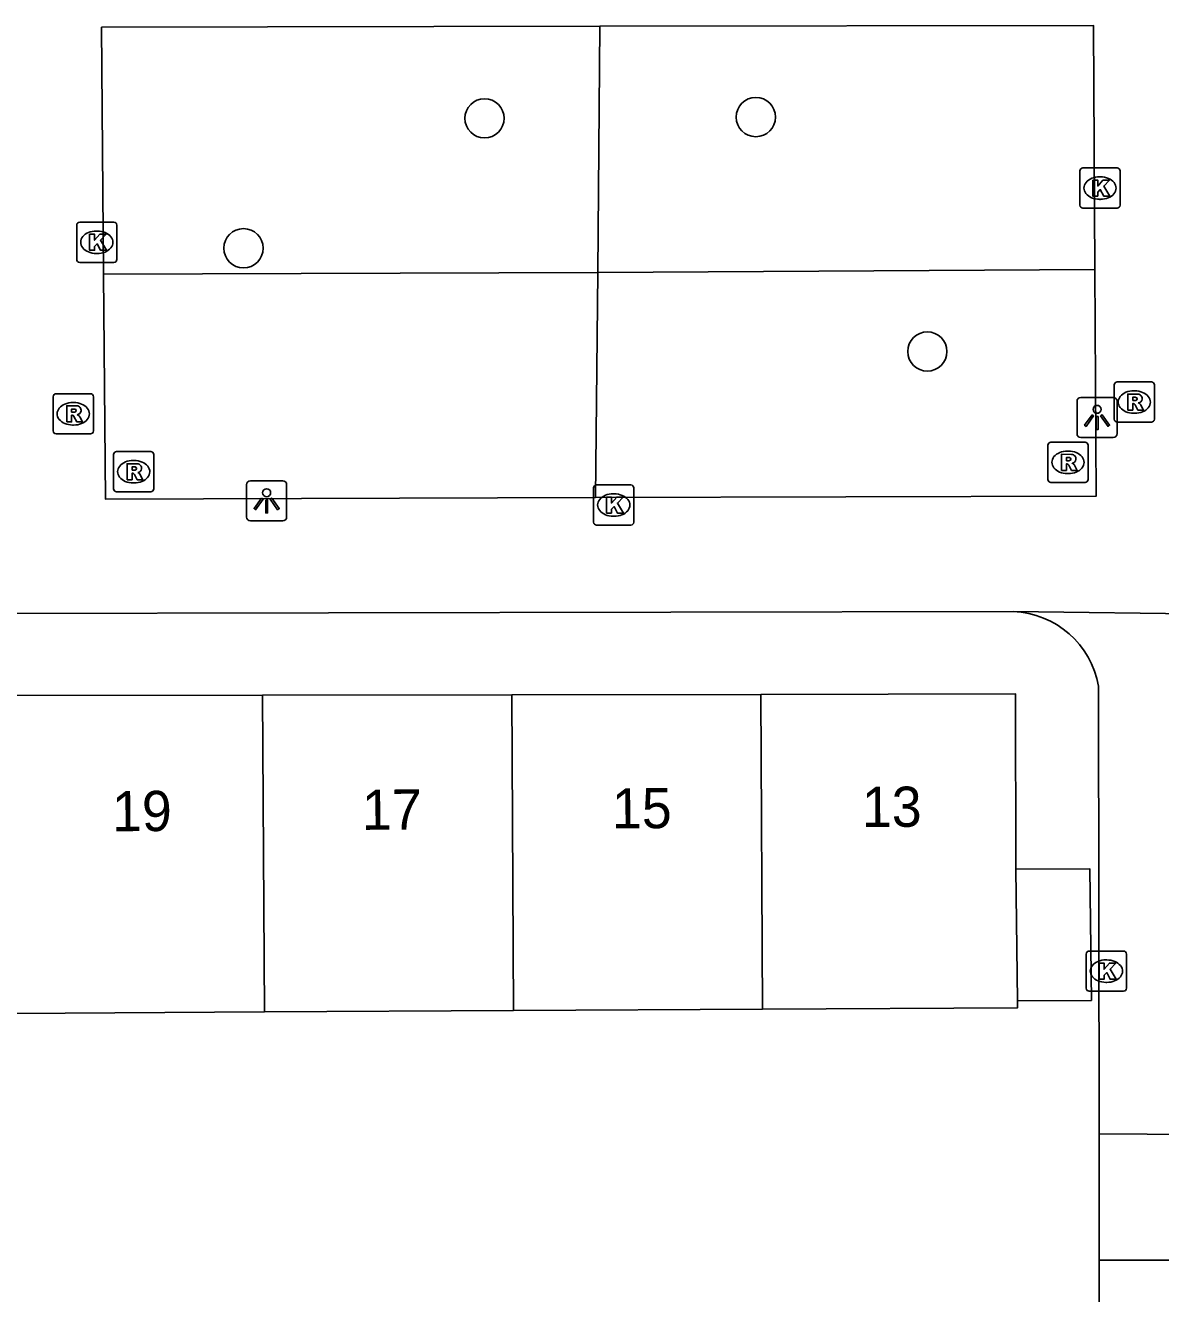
# Model space of a CAD drawing. Extents: x 160732 to 162105, y 387428 to 388479.
# Drawn here: x 161218.49 to 161246.75, y 387935.67 to 387967.22 of the extents above; entities that cross this region are included whole.
import ezdxf

# ---------------------------------------------------------------- set-up
doc = ezdxf.new("R2010")
doc.units = 0
for name, color, linetype in [('IMGEO_Boom', 7, 'Continuous'), ('IMGEO_Groenvoorziening', 7, 'Continuous'), ('IMGEO_Hek', 7, 'Continuous'), ('IMGEO_Kolk', 7, 'Continuous'), ('IMGEO_Lichtpunt', 7, 'Continuous'), ('IMGEO_Pand', 7, 'Continuous'), ('IMGEO_Pand_nummerreeks', 7, 'Continuous'), ('IMGEO_Rioolput', 7, 'Continuous'), ('IMGEO_Voetpad_open', 7, 'Continuous')]:
    doc.layers.add(name, color=color, linetype=linetype)

msp = doc.modelspace()

# ---------------------------------------------------------------- linework, layer by layer
at = {"layer": 'IMGEO_Boom'}
for centre in [(161229.923, 387964.91), (161236.676, 387964.941), (161223.922, 387961.677), (161240.945, 387959.107)]:
    msp.add_circle(centre, 0.489, dxfattribs=at)
at = {"layer": 'IMGEO_Groenvoorziening'}
for points in [[(161232.743, 387961.074), (161232.792, 387967.199)], [(161232.743, 387961.074), (161245.116, 387961.148)], [(161232.743, 387961.074), (161220.44, 387961.029)], [(161232.687, 387955.474), (161232.743, 387961.074)]]:
    msp.add_lwpolyline(points, dxfattribs=at)
at = {"layer": 'IMGEO_Hek'}
for points in [[(161247.615, 387939.625), (161245.221, 387939.638)], [(161245.226, 387936.499), (161247.615, 387936.5)]]:
    msp.add_lwpolyline(points, dxfattribs=at)
at = {"layer": 'IMGEO_Kolk'}
for p, q in [((161244.817, 387963.674), (161245.669, 387963.674)), ((161244.742, 387962.748), (161244.742, 387963.6)), ((161245.23, 387963.454), (161245.255, 387963.454)), ((161245.743, 387963.6), (161245.743, 387962.748)), ((161245.669, 387962.674), (161244.817, 387962.674)), ((161245.253, 387962.894), (161245.228, 387962.894)), ((161219.77, 387961.4), (161219.77, 387962.252)), ((161219.845, 387962.326), (161220.697, 387962.326)), ((161220.258, 387962.106), (161220.283, 387962.106)), ((161220.771, 387962.252), (161220.771, 387961.4)), ((161220.281, 387961.546), (161220.256, 387961.546)), ((161220.697, 387961.326), (161219.845, 387961.326)), ((161232.713, 387955.787), (161233.565, 387955.787)), ((161232.638, 387954.861), (161232.638, 387955.713)), ((161233.126, 387955.567), (161233.151, 387955.567)), ((161233.639, 387955.713), (161233.639, 387954.861)), ((161233.565, 387954.787), (161232.713, 387954.787)), ((161233.149, 387955.007), (161233.124, 387955.007)), ((161244.901, 387943.264), (161244.901, 387944.116)), ((161244.976, 387944.19), (161245.828, 387944.19)), ((161245.902, 387944.116), (161245.902, 387943.264)), ((161245.389, 387943.97), (161245.414, 387943.97)), ((161245.828, 387943.19), (161244.976, 387943.19)), ((161245.412, 387943.41), (161245.387, 387943.41))]:
    msp.add_line(p, q, dxfattribs=at)
for points in [[(161244.817, 387963.674), (161245.669, 387963.674)], [(161244.742, 387962.748), (161244.742, 387963.6)], [(161245.063, 387963.374), (161245.186, 387963.374), (161245.186, 387963.223), (161245.316, 387963.374), (161245.48, 387963.374), (161245.334, 387963.223), (161245.487, 387962.974), (161245.335, 387962.974), (161245.25, 387963.138), (161245.186, 387963.071), (161245.186, 387962.974), (161245.063, 387962.974), (161245.063, 387963.374)], [(161245.743, 387963.6), (161245.743, 387962.748)], [(161245.669, 387962.674), (161244.817, 387962.674)], [(161219.77, 387961.4), (161219.77, 387962.252)], [(161219.845, 387962.326), (161220.697, 387962.326)], [(161220.771, 387962.252), (161220.771, 387961.4)], [(161220.091, 387962.026), (161220.214, 387962.026), (161220.214, 387961.875), (161220.344, 387962.026), (161220.508, 387962.026), (161220.362, 387961.875), (161220.515, 387961.626), (161220.363, 387961.626), (161220.278, 387961.79), (161220.214, 387961.723), (161220.214, 387961.626), (161220.091, 387961.626), (161220.091, 387962.026)], [(161220.697, 387961.326), (161219.845, 387961.326)], [(161232.713, 387955.787), (161233.565, 387955.787)], [(161232.638, 387954.861), (161232.638, 387955.713)], [(161232.959, 387955.487), (161233.082, 387955.487), (161233.082, 387955.336), (161233.212, 387955.487), (161233.376, 387955.487), (161233.23, 387955.336), (161233.383, 387955.087), (161233.231, 387955.087), (161233.146, 387955.251), (161233.082, 387955.184), (161233.082, 387955.087), (161232.959, 387955.087), (161232.959, 387955.487)], [(161233.639, 387955.713), (161233.639, 387954.861)], [(161233.565, 387954.787), (161232.713, 387954.787)], [(161244.901, 387943.264), (161244.901, 387944.116)], [(161244.976, 387944.19), (161245.828, 387944.19)], [(161245.902, 387944.116), (161245.902, 387943.264)], [(161245.222, 387943.89), (161245.345, 387943.89), (161245.345, 387943.739), (161245.475, 387943.89), (161245.639, 387943.89), (161245.493, 387943.739), (161245.646, 387943.49), (161245.494, 387943.49), (161245.409, 387943.654), (161245.345, 387943.587), (161245.345, 387943.49), (161245.222, 387943.49), (161245.222, 387943.89)], [(161245.828, 387943.19), (161244.976, 387943.19)]]:
    msp.add_lwpolyline(points, dxfattribs=at)
for centre, start, end in [((161244.819, 387963.598), 91.552, 178.448), ((161244.819, 387963.598), 91.552, 178.448), ((161245.667, 387963.598), 1.552, 88.448), ((161245.667, 387963.598), 1.552, 88.448), ((161244.819, 387962.75), 181.552, 268.448), ((161244.819, 387962.75), 181.552, 268.448), ((161245.667, 387962.75), 271.552, 358.448), ((161245.667, 387962.75), 271.552, 358.448), ((161219.847, 387962.25), 91.552, 178.448), ((161219.847, 387962.25), 91.552, 178.448), ((161220.695, 387962.25), 1.552, 88.448), ((161220.695, 387962.25), 1.552, 88.448), ((161219.847, 387961.402), 181.552, 268.448), ((161219.847, 387961.402), 181.552, 268.448), ((161220.695, 387961.402), 271.552, 358.448), ((161220.695, 387961.402), 271.552, 358.448), ((161232.715, 387955.711), 91.552, 178.448), ((161232.715, 387955.711), 91.552, 178.448), ((161233.563, 387955.711), 1.552, 88.448), ((161233.563, 387955.711), 1.552, 88.448), ((161232.715, 387954.863), 181.552, 268.448), ((161232.715, 387954.863), 181.552, 268.448), ((161233.563, 387954.863), 271.552, 358.448), ((161233.563, 387954.863), 271.552, 358.448), ((161244.978, 387944.114), 91.552, 178.448), ((161244.978, 387944.114), 91.552, 178.448), ((161245.826, 387944.114), 1.552, 88.448), ((161245.826, 387944.114), 1.552, 88.448), ((161244.978, 387943.266), 181.552, 268.448), ((161244.978, 387943.266), 181.552, 268.448), ((161245.826, 387943.266), 271.552, 358.448), ((161245.826, 387943.266), 271.552, 358.448)]:
    msp.add_arc(centre, 0.0765, start, end, dxfattribs=at)
for centre, major_axis, ratio, start_param, end_param in [((161245.229, 387963.174), (-0.387, 0.002), 0.722429, 4.712389, 7.853982), ((161245.254, 387963.174), (-0.39, 0.002), 0.717154, 1.570796, 4.712389), ((161220.257, 387961.826), (-0.387, 0.002), 0.722429, 4.712389, 7.853982), ((161220.282, 387961.826), (-0.39, 0.002), 0.717154, 1.570796, 4.712389), ((161233.125, 387955.287), (-0.387, 0.002), 0.722429, 4.712389, 7.853982), ((161233.15, 387955.287), (-0.39, 0.002), 0.717154, 1.570796, 4.712389), ((161245.388, 387943.69), (-0.387, 0.002), 0.722429, 4.712389, 7.853982), ((161245.413, 387943.69), (-0.39, 0.002), 0.717154, 1.570796, 4.712389)]:
    msp.add_ellipse(centre, major_axis=major_axis, ratio=ratio, start_param=start_param, end_param=end_param, dxfattribs=at)
at = {"layer": 'IMGEO_Lichtpunt'}
for p, q in [((161245.573, 387957.966), (161244.765, 387957.966)), ((161245.573, 387957.966), (161244.765, 387957.966)), ((161244.671, 387957.871), (161244.671, 387957.064)), ((161244.671, 387957.871), (161244.671, 387957.064)), ((161245.667, 387957.064), (161245.667, 387957.871)), ((161245.667, 387957.064), (161245.667, 387957.871)), ((161244.765, 387956.97), (161245.573, 387956.97)), ((161244.765, 387956.97), (161245.573, 387956.97)), ((161224, 387955.797), (161224, 387954.99)), ((161224, 387955.797), (161224, 387954.99)), ((161224.902, 387955.892), (161224.094, 387955.892)), ((161224.902, 387955.892), (161224.094, 387955.892)), ((161224.996, 387954.99), (161224.996, 387955.797)), ((161224.996, 387954.99), (161224.996, 387955.797)), ((161224.094, 387954.896), (161224.902, 387954.896)), ((161224.094, 387954.896), (161224.902, 387954.896))]:
    msp.add_line(p, q, dxfattribs=at)
for points in [[(161245.045, 387957.535), (161245.084, 387957.507), (161244.896, 387957.245), (161244.858, 387957.272), (161245.045, 387957.535)], [(161245.147, 387957.487), (161245.194, 387957.487), (161245.194, 387957.165), (161245.147, 387957.165), (161245.147, 387957.487)], [(161245.257, 387957.507), (161245.295, 387957.534), (161245.482, 387957.272), (161245.443, 387957.244), (161245.257, 387957.507)], [(161224.374, 387955.461), (161224.413, 387955.433), (161224.225, 387955.171), (161224.187, 387955.198), (161224.374, 387955.461)], [(161224.476, 387955.413), (161224.523, 387955.413), (161224.523, 387955.091), (161224.476, 387955.091), (161224.476, 387955.413)], [(161224.586, 387955.433), (161224.624, 387955.46), (161224.811, 387955.198), (161224.772, 387955.17), (161224.586, 387955.433)]]:
    msp.add_lwpolyline(points, dxfattribs=at)
for centre in [(161245.17, 387957.669), (161224.499, 387955.595)]:
    msp.add_circle(centre, 0.0994, dxfattribs=at)
for centre, start, end in [((161244.765, 387957.871), 90, 180), ((161244.765, 387957.871), 90, 180), ((161245.573, 387957.871), 0, 90), ((161245.573, 387957.871), 0, 90), ((161244.765, 387957.064), 180, 270), ((161244.765, 387957.064), 180, 270), ((161245.573, 387957.064), 270, 0), ((161245.573, 387957.064), 270, 360), ((161224.094, 387955.797), 90, 180), ((161224.094, 387955.797), 90, 180), ((161224.902, 387955.797), 0, 90), ((161224.902, 387955.797), 0, 90), ((161224.094, 387954.99), 180, 270), ((161224.094, 387954.99), 180, 270), ((161224.902, 387954.99), 270, 0), ((161224.902, 387954.99), 270, 360)]:
    msp.add_arc(centre, 0.0946, start, end, dxfattribs=at)
at = {"layer": 'IMGEO_Pand'}
for points in [[(161224.399, 387950.555), (161218.199, 387950.545)], [(161230.598, 387950.566), (161224.399, 387950.555)], [(161224.399, 387950.555), (161224.443, 387942.674)], [(161236.796, 387950.577), (161230.598, 387950.566)], [(161230.598, 387950.566), (161230.642, 387942.709)], [(161236.796, 387950.577), (161243.141, 387950.588), (161243.149, 387946.227)], [(161236.841, 387942.743), (161236.796, 387950.577)], [(161243.188, 387942.951), (161245.027, 387942.961), (161244.988, 387946.237), (161243.149, 387946.227)], [(161243.149, 387946.227), (161243.188, 387942.951)], [(161243.188, 387942.951), (161243.19, 387942.779), (161236.841, 387942.743)], [(161218.243, 387942.639), (161224.443, 387942.674)], [(161224.443, 387942.674), (161230.642, 387942.709)], [(161230.642, 387942.709), (161236.841, 387942.743)]]:
    msp.add_lwpolyline(points, dxfattribs=at)
at = {"layer": 'IMGEO_Rioolput'}
for p, q in [((161245.595, 387957.424), (161245.595, 387958.276)), ((161245.67, 387958.35), (161246.522, 387958.35)), ((161246.596, 387958.276), (161246.596, 387957.424)), ((161219.184, 387957.132), (161219.184, 387957.984)), ((161219.259, 387958.058), (161220.111, 387958.058)), ((161220.185, 387957.984), (161220.185, 387957.132)), ((161246.083, 387958.13), (161246.108, 387958.13)), ((161219.672, 387957.838), (161219.697, 387957.838)), ((161246.522, 387957.35), (161245.67, 387957.35)), ((161246.106, 387957.57), (161246.081, 387957.57)), ((161220.111, 387957.058), (161219.259, 387957.058)), ((161219.695, 387957.278), (161219.67, 387957.278)), ((161243.945, 387955.924), (161243.945, 387956.776)), ((161244.02, 387956.85), (161244.872, 387956.85)), ((161244.946, 387956.776), (161244.946, 387955.924)), ((161220.688, 387955.691), (161220.688, 387956.543)), ((161220.763, 387956.617), (161221.615, 387956.617)), ((161221.176, 387956.397), (161221.201, 387956.397)), ((161221.689, 387956.543), (161221.689, 387955.691)), ((161244.433, 387956.63), (161244.458, 387956.63)), ((161244.456, 387956.07), (161244.431, 387956.07)), ((161221.199, 387955.837), (161221.174, 387955.837)), ((161244.872, 387955.85), (161244.02, 387955.85)), ((161221.615, 387955.617), (161220.763, 387955.617))]:
    msp.add_line(p, q, dxfattribs=at)
for points in [[(161245.595, 387957.424), (161245.595, 387958.276)], [(161245.67, 387958.35), (161246.522, 387958.35)], [(161246.596, 387958.276), (161246.596, 387957.424)], [(161219.184, 387957.132), (161219.184, 387957.984)], [(161219.259, 387958.058), (161220.111, 387958.058)], [(161220.185, 387957.984), (161220.185, 387957.132)], [(161246.184, 387958.048), (161245.932, 387958.05), (161245.932, 387957.65)], [(161246.11, 387957.969), (161246.056, 387957.969), (161246.056, 387957.888)], [(161219.773, 387957.756), (161219.521, 387957.758), (161219.521, 387957.358)], [(161219.699, 387957.677), (161219.645, 387957.677), (161219.645, 387957.596)], [(161245.932, 387957.65), (161246.056, 387957.65), (161246.056, 387957.812), (161246.067, 387957.812)], [(161246.056, 387957.888), (161246.108, 387957.888)], [(161246.114, 387957.783), (161246.185, 387957.65), (161246.325, 387957.65), (161246.26, 387957.776)], [(161219.521, 387957.358), (161219.645, 387957.358), (161219.645, 387957.52), (161219.656, 387957.52)], [(161219.645, 387957.596), (161219.697, 387957.596)], [(161219.703, 387957.491), (161219.774, 387957.358), (161219.914, 387957.358), (161219.849, 387957.484)], [(161246.522, 387957.35), (161245.67, 387957.35)], [(161220.111, 387957.058), (161219.259, 387957.058)], [(161243.945, 387955.924), (161243.945, 387956.776)], [(161244.02, 387956.85), (161244.872, 387956.85)], [(161244.946, 387956.776), (161244.946, 387955.924)], [(161220.688, 387955.691), (161220.688, 387956.543)], [(161220.763, 387956.617), (161221.615, 387956.617)], [(161221.689, 387956.543), (161221.689, 387955.691)], [(161244.534, 387956.548), (161244.282, 387956.55), (161244.282, 387956.15)], [(161244.46, 387956.469), (161244.406, 387956.469), (161244.406, 387956.388)], [(161244.406, 387956.388), (161244.458, 387956.388)], [(161221.277, 387956.315), (161221.025, 387956.317), (161221.025, 387955.917)], [(161221.025, 387955.917), (161221.149, 387955.917), (161221.149, 387956.079), (161221.16, 387956.079)], [(161221.203, 387956.236), (161221.149, 387956.236), (161221.149, 387956.155)], [(161221.149, 387956.155), (161221.201, 387956.155)], [(161221.207, 387956.05), (161221.278, 387955.917), (161221.418, 387955.917), (161221.353, 387956.043)], [(161244.282, 387956.15), (161244.406, 387956.15), (161244.406, 387956.312), (161244.417, 387956.312)], [(161244.464, 387956.283), (161244.535, 387956.15), (161244.675, 387956.15), (161244.61, 387956.276)], [(161244.872, 387955.85), (161244.02, 387955.85)], [(161221.615, 387955.617), (161220.763, 387955.617)]]:
    msp.add_lwpolyline(points, dxfattribs=at)
for centre, radius, start, end in [((161245.672, 387958.274), 0.0765, 91.552, 178.448), ((161245.672, 387958.274), 0.0765, 91.552, 178.448), ((161246.52, 387958.274), 0.0765, 1.552, 88.448), ((161246.52, 387958.274), 0.0765, 1.552, 88.448), ((161219.261, 387957.982), 0.0765, 91.552, 178.448), ((161219.261, 387957.982), 0.0765, 91.552, 178.448), ((161220.109, 387957.982), 0.0765, 1.552, 88.448), ((161220.109, 387957.982), 0.0765, 1.552, 88.448), ((161246.116, 387957.873), 0.0964, 77.0061, 93.1865), ((161246.13, 387957.93), 0.0378, 276.6634, 79.6772), ((161246.183, 387957.938), 0.109, 350.3612, 89.416), ((161219.705, 387957.581), 0.0964, 77.0061, 93.1865), ((161219.719, 387957.638), 0.0378, 276.6634, 79.6772), ((161219.772, 387957.646), 0.109, 350.3612, 89.416), ((161219.77, 387957.646), 0.112, 277.5842, 350.9817), ((161246.066, 387957.759), 0.0533, 26.0293, 88.6989), ((161246.092, 387958.077), 0.19, 274.7715, 282.9687), ((161246.181, 387957.938), 0.112, 277.5842, 350.9817), ((161246.165, 387957.723), 0.108, 29.5134, 73.7905), ((161219.655, 387957.467), 0.0533, 26.0293, 88.6989), ((161219.681, 387957.785), 0.19, 274.7715, 282.9687), ((161219.754, 387957.431), 0.108, 29.5134, 73.7905), ((161245.672, 387957.426), 0.0765, 181.552, 268.448), ((161245.672, 387957.426), 0.0765, 181.552, 268.448), ((161246.52, 387957.426), 0.0765, 271.552, 358.448), ((161246.52, 387957.426), 0.0765, 271.552, 358.448), ((161219.261, 387957.134), 0.0765, 181.552, 268.448), ((161219.261, 387957.134), 0.0765, 181.552, 268.448), ((161220.109, 387957.134), 0.0765, 271.552, 358.448), ((161220.109, 387957.134), 0.0765, 271.552, 358.448), ((161244.022, 387956.774), 0.0765, 91.552, 178.448), ((161244.022, 387956.774), 0.0765, 91.552, 178.448), ((161244.87, 387956.774), 0.0765, 1.552, 88.448), ((161244.87, 387956.774), 0.0765, 1.552, 88.448), ((161220.765, 387956.541), 0.0765, 91.552, 178.448), ((161220.765, 387956.541), 0.0765, 91.552, 178.448), ((161221.613, 387956.541), 0.0765, 1.552, 88.448), ((161221.613, 387956.541), 0.0765, 1.552, 88.448), ((161244.442, 387956.577), 0.19, 274.7715, 282.9687), ((161244.466, 387956.373), 0.0964, 77.0061, 93.1865), ((161244.48, 387956.43), 0.0378, 276.6634, 79.6772), ((161244.533, 387956.438), 0.109, 350.3612, 89.416), ((161244.531, 387956.438), 0.112, 277.5842, 350.9817), ((161221.159, 387956.026), 0.0533, 26.0293, 88.6989), ((161221.185, 387956.344), 0.19, 274.7715, 282.9687), ((161221.209, 387956.14), 0.0964, 77.0061, 93.1865), ((161221.223, 387956.197), 0.0378, 276.6634, 79.6772), ((161221.276, 387956.205), 0.109, 350.3612, 89.416), ((161221.274, 387956.205), 0.112, 277.5842, 350.9817), ((161221.258, 387955.99), 0.108, 29.5134, 73.7905), ((161244.416, 387956.259), 0.0533, 26.0293, 88.6989), ((161244.515, 387956.223), 0.108, 29.5134, 73.7905), ((161244.022, 387955.926), 0.0765, 181.552, 268.448), ((161244.022, 387955.926), 0.0765, 181.552, 268.448), ((161244.87, 387955.926), 0.0765, 271.552, 358.448), ((161244.87, 387955.926), 0.0765, 271.552, 358.448), ((161220.765, 387955.693), 0.0765, 181.552, 268.448), ((161220.765, 387955.693), 0.0765, 181.552, 268.448), ((161221.613, 387955.693), 0.0765, 271.552, 358.448), ((161221.613, 387955.693), 0.0765, 271.552, 358.448)]:
    msp.add_arc(centre, radius, start, end, dxfattribs=at)
for centre, major_axis, ratio, start_param, end_param in [((161246.082, 387957.85), (-0.387, 0.002), 0.722429, 4.712389, 7.853982), ((161246.107, 387957.85), (-0.39, 0.002), 0.717154, 1.570796, 4.712389), ((161219.671, 387957.558), (-0.387, 0.002), 0.722429, 4.712389, 7.853982), ((161219.696, 387957.558), (-0.39, 0.002), 0.717154, 1.570796, 4.712389), ((161221.175, 387956.117), (-0.387, 0.002), 0.722429, 4.712389, 7.853982), ((161221.2, 387956.117), (-0.39, 0.002), 0.717154, 1.570796, 4.712389), ((161244.432, 387956.35), (-0.387, 0.002), 0.722429, 4.712389, 7.853982), ((161244.457, 387956.35), (-0.39, 0.002), 0.717154, 1.570796, 4.712389)]:
    msp.add_ellipse(centre, major_axis=major_axis, ratio=ratio, start_param=start_param, end_param=end_param, dxfattribs=at)
at = {"layer": 'IMGEO_Voetpad_open'}
for points in [[(161220.44, 387961.029), (161220.388, 387967.175), (161232.792, 387967.199)], [(161232.792, 387967.199), (161245.079, 387967.223), (161245.116, 387961.148)], [(161245.116, 387961.148), (161245.15, 387955.512), (161232.687, 387955.474)], [(161232.687, 387955.474), (161220.486, 387955.436), (161220.44, 387961.029)], [(161217.507, 387952.589), (161243.083, 387952.638)], [(161243.083, 387952.638), (161248.135, 387952.571)], [(161245.206, 387950.779), (161245.221, 387939.638), (161245.226, 387936.499), (161245.231, 387932.734)]]:
    msp.add_lwpolyline(points, dxfattribs=at)
msp.add_arc((161242.995, 387950.395), 2.245, 9.8457, 87.7405, dxfattribs=at)

# ---------------------------------------------------------------- texts
at = {"layer": 'IMGEO_Pand_nummerreeks'}
for s, rotation, p in [('19', 0.3207, (161220.652, 387947.17)), ('17', 0.3207, (161226.874, 387947.205)), ('15', 0.3207, (161233.097, 387947.24)), ('13', 0.3209, (161239.318, 387947.275))]:
    msp.add_text(s, height=1, rotation=rotation, dxfattribs=at).set_placement(p)

doc.saveas('drawing.dxf')
